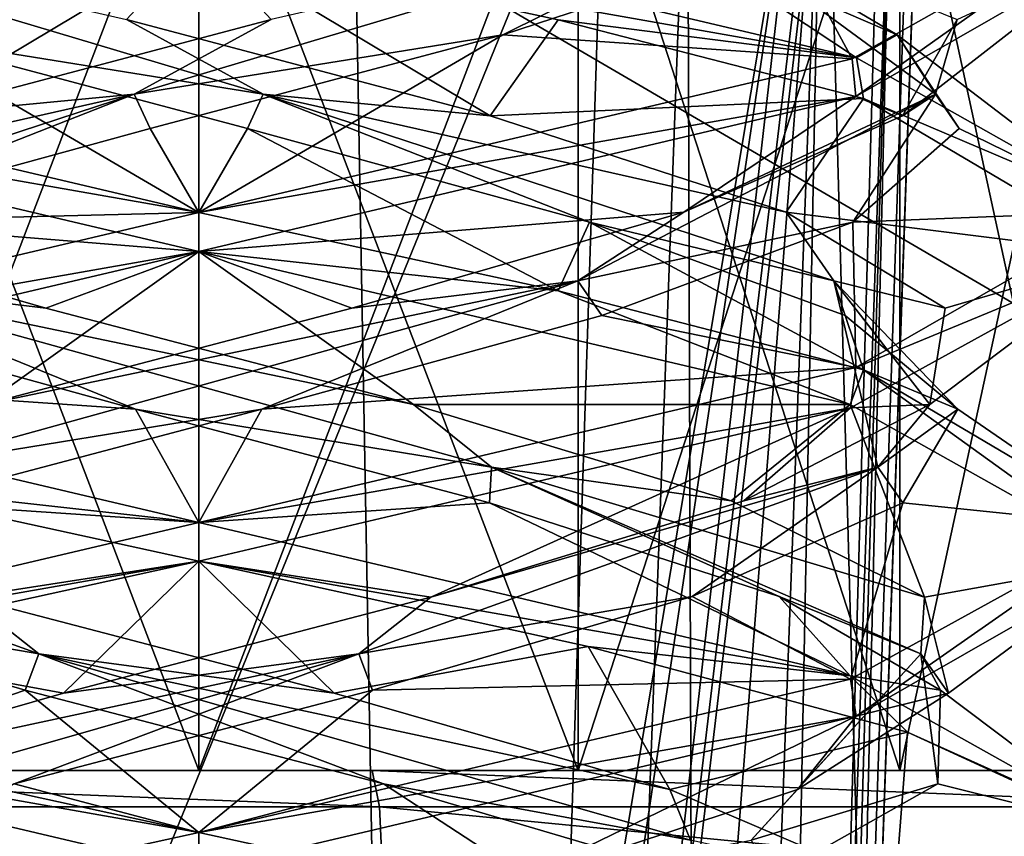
# Model space of a CAD drawing. Header units: millimetres. Extents: x -18.9 to 18.9, y -8.8 to 39.
# Tile 323 of 331: x 9.7 to 11.3, y 32.5 to 33.8. Entities that reach past the tile are written whole.
import ezdxf

# ---------------------------------------------------------------- set-up
doc = ezdxf.new("R2010")
doc.units = ezdxf.units.MM
doc.header["$LTSCALE"] = 65.185185
for name, color, linetype in [('1', 7, 'CONTINUOUS'), ('10', 7, 'CONTINUOUS'), ('13', 7, 'CONTINUOUS'), ('14', 7, 'CONTINUOUS'), ('177', 7, 'CONTINUOUS'), ('178', 7, 'CONTINUOUS'), ('1853', 7, 'CONTINUOUS'), ('1919', 7, 'CONTINUOUS'), ('1920', 7, 'CONTINUOUS'), ('1921', 7, 'CONTINUOUS'), ('1922', 7, 'CONTINUOUS'), ('1923', 7, 'CONTINUOUS'), ('1924', 7, 'CONTINUOUS'), ('1925', 7, 'CONTINUOUS'), ('1926', 7, 'CONTINUOUS'), ('1927', 7, 'CONTINUOUS'), ('1928', 7, 'CONTINUOUS'), ('1929', 7, 'CONTINUOUS'), ('193', 7, 'CONTINUOUS'), ('1930', 7, 'CONTINUOUS'), ('2008', 7, 'CONTINUOUS'), ('27', 7, 'CONTINUOUS'), ('303', 7, 'CONTINUOUS'), ('308', 7, 'CONTINUOUS')]:
    doc.layers.add(name, color=color, linetype=linetype)

msp = doc.modelspace()

# ---------------------------------------------------------------- linework, layer by layer
at = {"layer": '1', "color": 7, "linetype": 'Continuous'}
for points in [[(9.4587, 32.6, 14.6046), (12.5649, 32.6, 12.0368), (9.4799, 34.4, 14.5908), (9.4587, 32.6, 14.6046)], [(9.4799, 34.4, 14.5908), (12.5649, 32.6, 12.0368), (13.0534, 34.4, 11.5051), (9.4799, 34.4, 14.5908)]]:
    msp.add_3dface(points, dxfattribs=at)
at = {"layer": '10', "color": 7, "linetype": 'Continuous'}
for points in [[(12.5649, 32.6, 12.0368), (9.4587, 32.6, 14.6046), (7.3086, 32.6, 12.6686), (12.5649, 32.6, 12.0368)], [(12.5649, 32.6, 12.0368), (7.3086, 32.6, 12.6686), (8.8272, 32.6, 9.4876), (12.5649, 32.6, 12.0368)], [(10.2382, 32.6, 5.7212), (11.5901, 32.6, 6.268), (8.7969, 32.6, 5.9744), (10.2382, 32.6, 5.7212)], [(8.7969, 32.6, 5.9744), (11.5901, 32.6, 6.268), (9.9586, 32.6, 6.7562), (8.7969, 32.6, 5.9744)], [(8.7969, 32.6, 5.9744), (9.9586, 32.6, 6.7562), (9.3463, 32.6, 6.8782), (8.7969, 32.6, 5.9744)], [(9.3463, 32.6, 9.8343), (12.5649, 32.6, 12.0368), (8.8272, 32.6, 9.4876), (9.3463, 32.6, 9.8343)], [(9.9586, 32.6, 9.9562), (12.5649, 32.6, 12.0368), (9.3463, 32.6, 9.8343), (9.9586, 32.6, 9.9562)], [(10.5708, 32.6, 9.8343), (12.5649, 32.6, 12.0368), (9.9586, 32.6, 9.9562), (10.5708, 32.6, 9.8343)], [(9.9586, 32.6, 6.7562), (11.5901, 32.6, 6.268), (10.5708, 32.6, 6.8782), (9.9586, 32.6, 6.7562)], [(11.09, 32.6, 9.4876), (12.5649, 32.6, 12.0368), (10.5708, 32.6, 9.8343), (11.09, 32.6, 9.4876)], [(11.5901, 32.6, 6.268), (14.7507, 32.6, 8.7373), (10.5708, 32.6, 6.8782), (11.5901, 32.6, 6.268)], [(10.5708, 32.6, 6.8782), (14.7507, 32.6, 8.7373), (11.09, 32.6, 7.2249), (10.5708, 32.6, 6.8782)], [(11.4366, 32.6, 8.9685), (12.5649, 32.6, 12.0368), (11.09, 32.6, 9.4876), (11.4366, 32.6, 8.9685)], [(11.09, 32.6, 7.2249), (14.7507, 32.6, 8.7373), (11.4366, 32.6, 7.744), (11.09, 32.6, 7.2249)]]:
    msp.add_3dface(points, dxfattribs=at)
at = {"layer": '13', "color": 7, "linetype": 'Continuous'}
for points in [[(9.9586, 32.6, 6.7562), (10.5708, 32.6, 6.8782), (9.9586, 34.2, 6.7562), (9.9586, 32.6, 6.7562)], [(9.9586, 34.2, 6.7562), (10.5708, 32.6, 6.8782), (10.5709, 34.2, 6.878), (9.9586, 34.2, 6.7562)], [(10.5708, 32.6, 9.8343), (9.9586, 32.6, 9.9562), (10.5709, 34.2, 9.8344), (10.5708, 32.6, 9.8343)], [(10.5709, 34.2, 9.8344), (9.9586, 32.6, 9.9562), (9.9586, 34.2, 9.9562), (10.5709, 34.2, 9.8344)], [(10.5708, 32.6, 6.8782), (11.09, 32.6, 7.2249), (10.5709, 34.2, 6.878), (10.5708, 32.6, 6.8782)], [(11.09, 32.6, 9.4876), (10.5708, 32.6, 9.8343), (11.0899, 34.2, 9.4876), (11.09, 32.6, 9.4876)], [(11.0899, 34.2, 9.4876), (10.5708, 32.6, 9.8343), (10.5709, 34.2, 9.8344), (11.0899, 34.2, 9.4876)], [(10.5709, 34.2, 6.878), (11.09, 32.6, 7.2249), (11.0899, 34.2, 7.2249), (10.5709, 34.2, 6.878)], [(11.09, 32.6, 7.2249), (11.4366, 32.6, 7.744), (11.0899, 34.2, 7.2249), (11.09, 32.6, 7.2249)], [(11.0899, 34.2, 7.2249), (11.4366, 32.6, 7.744), (11.4368, 34.2, 7.7439), (11.0899, 34.2, 7.2249)], [(11.4368, 34.2, 8.9685), (11.09, 32.6, 9.4876), (11.0899, 34.2, 9.4876), (11.4368, 34.2, 8.9685)], [(11.4366, 32.6, 8.9685), (11.09, 32.6, 9.4876), (11.4368, 34.2, 8.9685), (11.4366, 32.6, 8.9685)]]:
    msp.add_3dface(points, dxfattribs=at)
at = {"layer": '14', "color": 7, "linetype": 'Continuous'}
for points in [[(9.3463, 32.6, 6.8782), (9.9586, 32.6, 6.7562), (9.3463, 34.2, 6.878), (9.3463, 32.6, 6.8782)], [(9.9586, 32.6, 6.7562), (9.9586, 34.2, 6.7562), (9.3463, 34.2, 6.878), (9.9586, 32.6, 6.7562)], [(9.9586, 32.6, 9.9562), (9.3463, 32.6, 9.8343), (9.9586, 34.2, 9.9562), (9.9586, 32.6, 9.9562)], [(9.9586, 34.2, 9.9562), (9.3463, 32.6, 9.8343), (9.3463, 34.2, 9.8344), (9.9586, 34.2, 9.9562)]]:
    msp.add_3dface(points, dxfattribs=at)
at = {"layer": '177', "color": 7, "linetype": 'Continuous'}
for points in [[(11.1255, 34.2886, -5.425), (11.1093, 34.229, -5.6856), (10.7802, 24.4, -5.425), (11.1255, 34.2886, -5.425)], [(11.1093, 34.229, -5.6856), (11.0598, 34.207, -5.9733), (10.7802, 24.4, -5.425), (11.1093, 34.229, -5.6856)], [(10.3829, 24.4, -6.6473), (9.4979, 34.207, -7.7125), (9.3422, 24.4, -7.4034), (10.3829, 24.4, -6.6473)], [(10.2068, 34.207, -7.322), (9.4979, 34.207, -7.7125), (10.3829, 24.4, -6.6473), (10.2068, 34.207, -7.322)], [(10.7475, 34.207, -6.7199), (10.2068, 34.207, -7.322), (10.3829, 24.4, -6.6473), (10.7475, 34.207, -6.7199)], [(10.7802, 24.4, -5.425), (10.7475, 34.207, -6.7199), (10.3829, 24.4, -6.6473), (10.7802, 24.4, -5.425)], [(11.0598, 34.207, -5.9733), (10.7475, 34.207, -6.7199), (10.7802, 24.4, -5.425), (11.0598, 34.207, -5.9733)]]:
    msp.add_3dface(points, dxfattribs=at)
at = {"layer": '178', "color": 7, "linetype": 'Continuous'}
for points in [[(11.1255, 34.2886, -5.425), (10.7802, 24.4, -5.425), (11.1241, 34.2486, -0.7572), (11.1255, 34.2886, -5.425)], [(11.1241, 34.2486, -0.7572), (10.7802, 24.4, -5.425), (11.1226, 34.207, -0.3315), (11.1241, 34.2486, -0.7572)], [(11.1226, 34.207, -0.3315), (10.7802, 24.4, -5.425), (11.1226, 34.207, 2.7187), (11.1226, 34.207, -0.3315)], [(11.1226, 34.207, 2.7187), (10.7802, 24.4, -5.425), (10.9836, 30.2258, 2.6485), (11.1226, 34.207, 2.7187)]]:
    msp.add_3dface(points, dxfattribs=at)
at = {"layer": '1853', "color": 7, "linetype": 'Continuous'}
for points in [[(9.9586, 33.9375, 9.8562), (9.9586, 34, 9.8562), (8.9032, 33.7516, 9.4221), (9.9586, 33.9375, 9.8562)], [(8.9041, 33.6894, 9.4231), (9.9586, 33.9375, 9.8562), (8.9032, 33.7516, 9.4221), (8.9041, 33.6894, 9.4231)], [(9.9586, 33.5, 6.8562), (8.905, 33.6854, 7.2886), (8.9045, 33.748, 7.289), (9.9586, 33.5, 6.8562)], [(9.9586, 33.4375, 6.8562), (8.905, 33.6854, 7.2886), (9.9586, 33.5, 6.8562), (9.9586, 33.4375, 6.8562)], [(9.9586, 33.4375, 9.8562), (9.9586, 33.5, 9.8562), (8.9041, 33.2519, 9.4231), (9.9586, 33.4375, 9.8562)], [(8.9002, 33.1882, 9.4192), (9.9586, 33.4375, 9.8562), (8.9041, 33.2519, 9.4231), (8.9002, 33.1882, 9.4192)], [(9.9586, 33, 6.8562), (9.3769, 33.0643, 6.9736), (8.905, 33.2479, 7.2886), (9.9586, 33, 6.8562)], [(9.9586, 32.9375, 6.8562), (9.3769, 33.0643, 6.9736), (9.9586, 33, 6.8562), (9.9586, 32.9375, 6.8562)], [(9.9586, 32.9375, 9.8562), (9.9586, 33, 9.8562), (8.9002, 32.7507, 9.4192), (9.9586, 32.9375, 9.8562)], [(9.3312, 32.8001, 9.7187), (9.9586, 32.9375, 9.8562), (8.9002, 32.7507, 9.4192), (9.3312, 32.8001, 9.7187)], [(9.9586, 32.4375, 6.8562), (8.8991, 32.6872, 7.2944), (9.9586, 32.5, 6.8562), (9.9586, 32.4375, 6.8562)], [(9.9586, 32.5, 6.8562), (8.8991, 32.6872, 7.2944), (9.3769, 32.6268, 6.9736), (9.9586, 32.5, 6.8562)], [(9.9586, 32.4375, 9.8562), (9.9586, 32.5, 9.8562), (9.3312, 32.3626, 9.7187), (9.9586, 32.4375, 9.8562)]]:
    msp.add_3dface(points, dxfattribs=at)
at = {"layer": '1919', "color": 7, "linetype": 'Continuous'}
for points in [[(11.0202, 33.7497, 7.2965), (9.9586, 34, 6.8562), (10.7367, 33.9381, 7.4045), (11.0202, 33.7497, 7.2965)], [(11.0857, 33.787, 7.8653), (11.0202, 33.7497, 7.2965), (10.7367, 33.9381, 7.4045), (11.0857, 33.787, 7.8653)], [(11.4585, 33.5021, 8.3463), (11.0202, 33.7497, 7.2965), (11.0857, 33.787, 7.8653), (11.4585, 33.5021, 8.3463)], [(11.1854, 33.6359, 8.4347), (11.4585, 33.5021, 8.3463), (11.0857, 33.787, 7.8653), (11.1854, 33.6359, 8.4347)], [(11.014, 33.4848, 8.9867), (11.4585, 33.5021, 8.3463), (11.1854, 33.6359, 8.4347), (11.014, 33.4848, 8.9867)], [(11.0191, 33.25, 9.4171), (11.4585, 33.5021, 8.3463), (11.014, 33.4848, 8.9867), (11.0191, 33.25, 9.4171)], [(10.6092, 33.3338, 9.3993), (11.0191, 33.25, 9.4171), (11.014, 33.4848, 8.9867), (10.6092, 33.3338, 9.3993)], [(10.0605, 33.1827, 9.5814), (11.0191, 33.25, 9.4171), (10.6092, 33.3338, 9.3993), (10.0605, 33.1827, 9.5814)], [(9.9586, 33, 9.8562), (11.0191, 33.25, 9.4171), (10.0605, 33.1827, 9.5814), (9.9586, 33, 9.8562)], [(9.4893, 33.0316, 9.4925), (9.9586, 33, 9.8562), (10.0605, 33.1827, 9.5814), (9.4893, 33.0316, 9.4925)], [(8.9002, 32.7507, 9.4192), (9.9586, 33, 9.8562), (9.4893, 33.0316, 9.4925), (8.9002, 32.7507, 9.4192)]]:
    msp.add_3dface(points, dxfattribs=at)
at = {"layer": '1920', "color": 7, "linetype": 'Continuous'}
for points in [[(11.0857, 33.787, 7.8653), (10.7367, 33.9381, 7.4045), (10.7388, 33.9919, 7.4534), (11.0857, 33.787, 7.8653)], [(11.0857, 33.787, 7.8653), (10.7388, 33.9919, 7.4534), (11.1473, 33.691, 8.4602), (11.0857, 33.787, 7.8653)], [(11.1473, 33.691, 8.4602), (10.7388, 33.9919, 7.4534), (11.1824, 33.8115, 8.2394), (11.1473, 33.691, 8.4602)], [(11.0944, 33.6562, 8.8267), (11.1473, 33.691, 8.4602), (11.1824, 33.8115, 8.2394), (11.0944, 33.6562, 8.8267)], [(11.1854, 33.6359, 8.4347), (11.0857, 33.787, 7.8653), (11.1473, 33.691, 8.4602), (11.1854, 33.6359, 8.4347)], [(11.014, 33.4848, 8.9867), (11.1473, 33.691, 8.4602), (10.5702, 33.39, 9.3809), (11.014, 33.4848, 8.9867)], [(10.5702, 33.39, 9.3809), (11.1473, 33.691, 8.4602), (10.7413, 33.5009, 9.3042), (10.5702, 33.39, 9.3809)], [(10.7413, 33.5009, 9.3042), (11.1473, 33.691, 8.4602), (11.0944, 33.6562, 8.8267), (10.7413, 33.5009, 9.3042)], [(11.014, 33.4848, 8.9867), (11.1854, 33.6359, 8.4347), (11.1473, 33.691, 8.4602), (11.014, 33.4848, 8.9867)], [(10.2056, 33.3456, 9.5605), (10.5702, 33.39, 9.3809), (10.7413, 33.5009, 9.3042), (10.2056, 33.3456, 9.5605)], [(10.6092, 33.3338, 9.3993), (11.014, 33.4848, 8.9867), (10.5702, 33.39, 9.3809), (10.6092, 33.3338, 9.3993)], [(10.0605, 33.1827, 9.5814), (10.5702, 33.39, 9.3809), (9.4859, 33.0891, 9.4519), (10.0605, 33.1827, 9.5814)], [(9.4859, 33.0891, 9.4519), (10.5702, 33.39, 9.3809), (9.6122, 33.1903, 9.5358), (9.4859, 33.0891, 9.4519)], [(9.6122, 33.1903, 9.5358), (10.5702, 33.39, 9.3809), (10.2056, 33.3456, 9.5605), (9.6122, 33.1903, 9.5358)], [(10.0605, 33.1827, 9.5814), (10.6092, 33.3338, 9.3993), (10.5702, 33.39, 9.3809), (10.0605, 33.1827, 9.5814)], [(9.4893, 33.0316, 9.4925), (10.0605, 33.1827, 9.5814), (9.4859, 33.0891, 9.4519), (9.4893, 33.0316, 9.4925)]]:
    msp.add_3dface(points, dxfattribs=at)
at = {"layer": '1921', "color": 7, "linetype": 'Continuous'}
for points in [[(11.0191, 33.6875, 9.4171), (11.0944, 33.6562, 8.8267), (11.4585, 33.9396, 8.3463), (11.0191, 33.6875, 9.4171)], [(11.0944, 33.6562, 8.8267), (11.1824, 33.8115, 8.2394), (11.4585, 33.9396, 8.3463), (11.0944, 33.6562, 8.8267)], [(9.9586, 33.4375, 9.8562), (10.7413, 33.5009, 9.3042), (11.0191, 33.6875, 9.4171), (9.9586, 33.4375, 9.8562)], [(10.7413, 33.5009, 9.3042), (11.0944, 33.6562, 8.8267), (11.0191, 33.6875, 9.4171), (10.7413, 33.5009, 9.3042)], [(9.9586, 33.4375, 9.8562), (10.2056, 33.3456, 9.5605), (10.7413, 33.5009, 9.3042), (9.9586, 33.4375, 9.8562)], [(9.9586, 33.4375, 9.8562), (8.9002, 33.1882, 9.4192), (9.6122, 33.1903, 9.5358), (9.9586, 33.4375, 9.8562)], [(9.9586, 33.4375, 9.8562), (9.6122, 33.1903, 9.5358), (10.2056, 33.3456, 9.5605), (9.9586, 33.4375, 9.8562)], [(8.8991, 32.6872, 7.2944), (9.9586, 32.4375, 6.8562), (9.4612, 32.4138, 7.232), (8.8991, 32.6872, 7.2944)]]:
    msp.add_3dface(points, dxfattribs=at)
at = {"layer": '1922', "color": 7, "linetype": 'Continuous'}
for points in [[(11.4586, 33.9994, 8.3589), (10.9104, 33.9381, 9.1344), (11.0129, 33.7481, 9.4232), (11.4586, 33.9994, 8.3589)], [(10.9104, 33.9381, 9.1344), (10.4495, 33.787, 9.4833), (11.0129, 33.7481, 9.4232), (10.9104, 33.9381, 9.1344)], [(9.8802, 33.6359, 9.5831), (9.9586, 33.5, 9.8562), (10.4495, 33.787, 9.4833), (9.8802, 33.6359, 9.5831)], [(10.4495, 33.787, 9.4833), (9.9586, 33.5, 9.8562), (11.0129, 33.7481, 9.4232), (10.4495, 33.787, 9.4833)], [(9.3281, 33.4848, 9.4116), (9.9586, 33.5, 9.8562), (9.8802, 33.6359, 9.5831), (9.3281, 33.4848, 9.4116)], [(8.9041, 33.2519, 9.4231), (9.9586, 33.5, 9.8562), (9.3281, 33.4848, 9.4116), (8.9041, 33.2519, 9.4231)], [(9.6785, 32.7294, 7.1592), (9.3769, 32.6268, 6.9736), (9.1623, 32.8805, 7.4196), (9.6785, 32.7294, 7.1592)], [(9.9586, 32.5, 6.8562), (9.3769, 32.6268, 6.9736), (9.6785, 32.7294, 7.1592), (9.9586, 32.5, 6.8562)], [(10.2565, 32.5783, 7.1635), (9.9586, 32.5, 6.8562), (9.6785, 32.7294, 7.1592), (10.2565, 32.5783, 7.1635)], [(10.587, 32.3624, 6.9942), (9.9586, 32.5, 6.8562), (10.2565, 32.5783, 7.1635), (10.587, 32.3624, 6.9942)], [(10.7687, 32.4273, 7.4315), (10.587, 32.3624, 6.9942), (10.2565, 32.5783, 7.1635), (10.7687, 32.4273, 7.4315)]]:
    msp.add_3dface(points, dxfattribs=at)
at = {"layer": '1923', "color": 7, "linetype": 'Continuous'}
for points in [[(10.4495, 33.787, 9.4833), (10.8614, 33.9919, 9.1366), (9.8545, 33.6909, 9.545), (10.4495, 33.787, 9.4833)], [(9.8545, 33.6909, 9.545), (10.8614, 33.9919, 9.1366), (10.0754, 33.8115, 9.58), (9.8545, 33.6909, 9.545)], [(10.4495, 33.787, 9.4833), (10.9104, 33.9381, 9.1344), (10.8614, 33.9919, 9.1366), (10.4495, 33.787, 9.4833)], [(9.4881, 33.6562, 9.492), (9.8545, 33.6909, 9.545), (10.0754, 33.8115, 9.58), (9.4881, 33.6562, 9.492)], [(9.8802, 33.6359, 9.5831), (10.4495, 33.787, 9.4833), (9.8545, 33.6909, 9.545), (9.8802, 33.6359, 9.5831)], [(9.3281, 33.4848, 9.4116), (9.8545, 33.6909, 9.545), (8.9339, 33.39, 8.9678), (9.3281, 33.4848, 9.4116)], [(8.9339, 33.39, 8.9678), (9.8545, 33.6909, 9.545), (9.0106, 33.5009, 9.139), (8.9339, 33.39, 8.9678)], [(9.0106, 33.5009, 9.139), (9.8545, 33.6909, 9.545), (9.4881, 33.6562, 9.492), (9.0106, 33.5009, 9.139)], [(9.3281, 33.4848, 9.4116), (9.8802, 33.6359, 9.5831), (9.8545, 33.6909, 9.545), (9.3281, 33.4848, 9.4116)], [(9.1623, 32.8805, 7.4196), (8.8629, 33.0891, 7.8835), (9.7004, 32.7882, 7.1912), (9.1623, 32.8805, 7.4196)], [(9.7004, 32.7882, 7.1912), (8.8629, 33.0891, 7.8835), (9.5843, 32.8797, 7.1852), (9.7004, 32.7882, 7.1912)], [(9.6785, 32.7294, 7.1592), (9.1623, 32.8805, 7.4196), (9.7004, 32.7882, 7.1912), (9.6785, 32.7294, 7.1592)], [(10.1769, 32.7244, 7.1464), (9.7004, 32.7882, 7.1912), (9.5843, 32.8797, 7.1852), (10.1769, 32.7244, 7.1464)], [(10.2565, 32.5783, 7.1635), (9.6785, 32.7294, 7.1592), (9.7004, 32.7882, 7.1912), (10.2565, 32.5783, 7.1635)], [(10.2565, 32.5783, 7.1635), (9.7004, 32.7882, 7.1912), (10.7519, 32.4873, 7.4648), (10.2565, 32.5783, 7.1635)], [(10.7519, 32.4873, 7.4648), (9.7004, 32.7882, 7.1912), (10.7185, 32.5691, 7.3899), (10.7519, 32.4873, 7.4648)], [(10.7185, 32.5691, 7.3899), (9.7004, 32.7882, 7.1912), (10.1769, 32.7244, 7.1464), (10.7185, 32.5691, 7.3899)], [(10.7687, 32.4273, 7.4315), (10.2565, 32.5783, 7.1635), (10.7519, 32.4873, 7.4648), (10.7687, 32.4273, 7.4315)], [(11.0828, 32.4138, 7.8589), (10.7519, 32.4873, 7.4648), (10.7185, 32.5691, 7.3899), (11.0828, 32.4138, 7.8589)]]:
    msp.add_3dface(points, dxfattribs=at)
at = {"layer": '1924', "color": 7, "linetype": 'Continuous'}
for points in [[(9.9586, 33.9375, 9.8562), (8.9041, 33.6894, 9.4231), (9.4881, 33.6562, 9.492), (9.9586, 33.9375, 9.8562)], [(9.9586, 33.9375, 9.8562), (9.4881, 33.6562, 9.492), (10.0754, 33.8115, 9.58), (9.9586, 33.9375, 9.8562)], [(9.3769, 33.0643, 6.9736), (9.9586, 32.9375, 6.8562), (9.5843, 32.8797, 7.1852), (9.3769, 33.0643, 6.9736)], [(9.9586, 32.9375, 6.8562), (10.1769, 32.7244, 7.1464), (9.5843, 32.8797, 7.1852), (9.9586, 32.9375, 6.8562)], [(10.1769, 32.7244, 7.1464), (9.9586, 32.9375, 6.8562), (10.587, 32.7999, 6.9942), (10.1769, 32.7244, 7.1464)], [(10.7185, 32.5691, 7.3899), (10.1769, 32.7244, 7.1464), (10.587, 32.7999, 6.9942), (10.7185, 32.5691, 7.3899)], [(11.1021, 32.6616, 7.3854), (10.7185, 32.5691, 7.3899), (10.587, 32.7999, 6.9942), (11.1021, 32.6616, 7.3854)], [(11.0828, 32.4138, 7.8589), (10.7185, 32.5691, 7.3899), (11.1021, 32.6616, 7.3854), (11.0828, 32.4138, 7.8589)], [(11.4063, 32.5218, 7.9637), (11.0828, 32.4138, 7.8589), (11.1021, 32.6616, 7.3854), (11.4063, 32.5218, 7.9637)], [(11.1848, 32.2585, 8.4439), (11.0828, 32.4138, 7.8589), (11.4063, 32.5218, 7.9637), (11.1848, 32.2585, 8.4439)], [(11.4372, 32.3837, 8.6086), (11.1848, 32.2585, 8.4439), (11.4063, 32.5218, 7.9637), (11.4372, 32.3837, 8.6086)]]:
    msp.add_3dface(points, dxfattribs=at)
at = {"layer": '1925', "color": 7, "linetype": 'Continuous'}
for points in [[(8.9032, 33.7516, 9.4221), (9.9586, 34, 9.8562), (9.1805, 33.9381, 9.308), (8.9032, 33.7516, 9.4221)], [(9.8566, 33.1827, 7.1311), (8.905, 33.2479, 7.2886), (9.308, 33.3338, 7.3131), (9.8566, 33.1827, 7.1311)], [(9.9586, 33, 6.8562), (8.905, 33.2479, 7.2886), (9.8566, 33.1827, 7.1311), (9.9586, 33, 6.8562)], [(10.4278, 33.0316, 7.2199), (9.9586, 33, 6.8562), (9.8566, 33.1827, 7.1311), (10.4278, 33.0316, 7.2199)], [(11.0098, 32.7528, 7.2863), (9.9586, 33, 6.8562), (10.4278, 33.0316, 7.2199), (11.0098, 32.7528, 7.2863)], [(10.8953, 32.8805, 7.56), (11.0098, 32.7528, 7.2863), (10.4278, 33.0316, 7.2199), (10.8953, 32.8805, 7.56)], [(11.1556, 32.7294, 8.0761), (11.0098, 32.7528, 7.2863), (10.8953, 32.8805, 7.56), (11.1556, 32.7294, 8.0761)], [(11.4586, 32.5014, 8.3497), (11.0098, 32.7528, 7.2863), (11.1556, 32.7294, 8.0761), (11.4586, 32.5014, 8.3497)], [(11.1513, 32.5783, 8.6541), (11.4586, 32.5014, 8.3497), (11.1556, 32.7294, 8.0761), (11.1513, 32.5783, 8.6541)], [(10.8833, 32.4273, 9.1663), (11.4586, 32.5014, 8.3497), (11.1513, 32.5783, 8.6541), (10.8833, 32.4273, 9.1663)], [(11.0197, 32.2501, 9.4164), (11.4586, 32.5014, 8.3497), (10.8833, 32.4273, 9.1663), (11.0197, 32.2501, 9.4164)]]:
    msp.add_3dface(points, dxfattribs=at)
at = {"layer": '1926', "color": 7, "linetype": 'Continuous'}
for points in [[(9.7116, 33.3456, 7.1519), (9.347, 33.39, 7.3316), (9.1759, 33.5009, 7.4082), (9.7116, 33.3456, 7.1519)], [(9.8566, 33.1827, 7.1311), (9.308, 33.3338, 7.3131), (9.347, 33.39, 7.3316), (9.8566, 33.1827, 7.1311)], [(9.8566, 33.1827, 7.1311), (9.347, 33.39, 7.3316), (10.4312, 33.0891, 7.2605), (9.8566, 33.1827, 7.1311)], [(10.4312, 33.0891, 7.2605), (9.347, 33.39, 7.3316), (10.3049, 33.1903, 7.1767), (10.4312, 33.0891, 7.2605)], [(10.3049, 33.1903, 7.1767), (9.347, 33.39, 7.3316), (9.7116, 33.3456, 7.1519), (10.3049, 33.1903, 7.1767)], [(10.4278, 33.0316, 7.2199), (9.8566, 33.1827, 7.1311), (10.4312, 33.0891, 7.2605), (10.4278, 33.0316, 7.2199)], [(10.8175, 33.035, 7.4767), (10.4312, 33.0891, 7.2605), (10.3049, 33.1903, 7.1767), (10.8175, 33.035, 7.4767)], [(10.8953, 32.8805, 7.56), (10.4278, 33.0316, 7.2199), (10.4312, 33.0891, 7.2605), (10.8953, 32.8805, 7.56)], [(10.8953, 32.8805, 7.56), (10.4312, 33.0891, 7.2605), (11.1236, 32.7882, 8.098), (10.8953, 32.8805, 7.56)], [(11.1236, 32.7882, 8.098), (10.4312, 33.0891, 7.2605), (11.1296, 32.8797, 7.9819), (11.1236, 32.7882, 8.098)], [(11.1296, 32.8797, 7.9819), (10.4312, 33.0891, 7.2605), (10.8175, 33.035, 7.4767), (11.1296, 32.8797, 7.9819)], [(11.1556, 32.7294, 8.0761), (10.8953, 32.8805, 7.56), (11.1236, 32.7882, 8.098), (11.1556, 32.7294, 8.0761)], [(11.1684, 32.7244, 8.5745), (11.1236, 32.7882, 8.098), (11.1296, 32.8797, 7.9819), (11.1684, 32.7244, 8.5745)], [(11.1513, 32.5783, 8.6541), (11.1236, 32.7882, 8.098), (10.85, 32.4873, 9.1495), (11.1513, 32.5783, 8.6541)], [(10.85, 32.4873, 9.1495), (11.1236, 32.7882, 8.098), (10.9249, 32.5691, 9.1162), (10.85, 32.4873, 9.1495)], [(10.9249, 32.5691, 9.1162), (11.1236, 32.7882, 8.098), (11.1684, 32.7244, 8.5745), (10.9249, 32.5691, 9.1162)], [(11.1513, 32.5783, 8.6541), (11.1556, 32.7294, 8.0761), (11.1236, 32.7882, 8.098), (11.1513, 32.5783, 8.6541)], [(10.8833, 32.4273, 9.1663), (11.1513, 32.5783, 8.6541), (10.85, 32.4873, 9.1495), (10.8833, 32.4273, 9.1663)], [(10.4559, 32.4138, 9.4805), (10.85, 32.4873, 9.1495), (10.9249, 32.5691, 9.1162), (10.4559, 32.4138, 9.4805)]]:
    msp.add_3dface(points, dxfattribs=at)
at = {"layer": '1927', "color": 7, "linetype": 'Continuous'}
for points in [[(8.905, 33.6854, 7.2886), (9.9586, 33.4375, 6.8562), (9.1759, 33.5009, 7.4082), (8.905, 33.6854, 7.2886)], [(9.9586, 33.4375, 6.8562), (9.7116, 33.3456, 7.1519), (9.1759, 33.5009, 7.4082), (9.9586, 33.4375, 6.8562)], [(9.9586, 33.4375, 6.8562), (10.3049, 33.1903, 7.1767), (9.7116, 33.3456, 7.1519), (9.9586, 33.4375, 6.8562)], [(10.3049, 33.1903, 7.1767), (9.9586, 33.4375, 6.8562), (11.0098, 33.1903, 7.2863), (10.3049, 33.1903, 7.1767)], [(10.8175, 33.035, 7.4767), (10.3049, 33.1903, 7.1767), (11.0098, 33.1903, 7.2863), (10.8175, 33.035, 7.4767)], [(11.1296, 32.8797, 7.9819), (10.8175, 33.035, 7.4767), (11.0098, 33.1903, 7.2863), (11.1296, 32.8797, 7.9819)], [(11.4586, 32.9389, 8.3497), (11.1296, 32.8797, 7.9819), (11.0098, 33.1903, 7.2863), (11.4586, 32.9389, 8.3497)], [(11.0197, 32.6876, 9.4164), (11.1684, 32.7244, 8.5745), (11.4586, 32.9389, 8.3497), (11.0197, 32.6876, 9.4164)], [(11.1684, 32.7244, 8.5745), (11.1296, 32.8797, 7.9819), (11.4586, 32.9389, 8.3497), (11.1684, 32.7244, 8.5745)], [(10.9249, 32.5691, 9.1162), (11.1684, 32.7244, 8.5745), (11.0197, 32.6876, 9.4164), (10.9249, 32.5691, 9.1162)], [(9.9586, 32.4375, 9.8562), (10.4559, 32.4138, 9.4805), (11.0197, 32.6876, 9.4164), (9.9586, 32.4375, 9.8562)], [(10.4559, 32.4138, 9.4805), (10.9249, 32.5691, 9.1162), (11.0197, 32.6876, 9.4164), (10.4559, 32.4138, 9.4805)]]:
    msp.add_3dface(points, dxfattribs=at)
at = {"layer": '1928', "color": 7, "linetype": 'Continuous'}
for points in [[(9.9586, 33.5, 6.8562), (8.9045, 33.748, 7.289), (9.4676, 33.787, 7.2292), (9.9586, 33.5, 6.8562)], [(10.037, 33.6359, 7.1294), (9.9586, 33.5, 6.8562), (9.4676, 33.787, 7.2292), (10.037, 33.6359, 7.1294)], [(10.5387, 33.3736, 6.973), (9.9586, 33.5, 6.8562), (10.037, 33.6359, 7.1294), (10.5387, 33.3736, 6.973)], [(10.589, 33.4848, 7.3008), (10.5387, 33.3736, 6.973), (10.037, 33.6359, 7.1294), (10.589, 33.4848, 7.3008)], [(11.0311, 33.2464, 7.3076), (10.5387, 33.3736, 6.973), (10.589, 33.4848, 7.3008), (11.0311, 33.2464, 7.3076)], [(11.0017, 33.3338, 7.7056), (11.0311, 33.2464, 7.3076), (10.589, 33.4848, 7.3008), (11.0017, 33.3338, 7.7056)], [(11.1837, 33.1827, 8.2543), (11.0311, 33.2464, 7.3076), (11.0017, 33.3338, 7.7056), (11.1837, 33.1827, 8.2543)], [(11.4583, 32.9943, 8.3829), (11.0311, 33.2464, 7.3076), (11.1837, 33.1827, 8.2543), (11.4583, 32.9943, 8.3829)], [(11.0949, 33.0316, 8.8255), (11.4583, 32.9943, 8.3829), (11.1837, 33.1827, 8.2543), (11.0949, 33.0316, 8.8255)], [(10.7548, 32.8805, 9.2929), (11.0105, 32.7474, 9.4255), (11.0949, 33.0316, 8.8255), (10.7548, 32.8805, 9.2929)], [(11.0105, 32.7474, 9.4255), (11.4583, 32.9943, 8.3829), (11.0949, 33.0316, 8.8255), (11.0105, 32.7474, 9.4255)], [(10.2387, 32.7294, 9.5533), (11.0105, 32.7474, 9.4255), (10.7548, 32.8805, 9.2929), (10.2387, 32.7294, 9.5533)], [(9.9586, 32.5, 9.8562), (11.0105, 32.7474, 9.4255), (10.2387, 32.7294, 9.5533), (9.9586, 32.5, 9.8562)], [(9.6607, 32.5783, 9.549), (9.9586, 32.5, 9.8562), (10.2387, 32.7294, 9.5533), (9.6607, 32.5783, 9.549)], [(9.3312, 32.3626, 9.7187), (9.9586, 32.5, 9.8562), (9.6607, 32.5783, 9.549), (9.3312, 32.3626, 9.7187)]]:
    msp.add_3dface(points, dxfattribs=at)
at = {"layer": '1929', "color": 7, "linetype": 'Continuous'}
for points in [[(9.4676, 33.787, 7.2292), (9.0558, 33.9919, 7.5759), (10.0627, 33.6909, 7.1675), (9.4676, 33.787, 7.2292)], [(10.0627, 33.6909, 7.1675), (9.0558, 33.9919, 7.5759), (9.8417, 33.8115, 7.1324), (10.0627, 33.6909, 7.1675)], [(10.429, 33.6562, 7.2205), (10.0627, 33.6909, 7.1675), (9.8417, 33.8115, 7.1324), (10.429, 33.6562, 7.2205)], [(10.037, 33.6359, 7.1294), (9.4676, 33.787, 7.2292), (10.0627, 33.6909, 7.1675), (10.037, 33.6359, 7.1294)], [(10.589, 33.4848, 7.3008), (10.037, 33.6359, 7.1294), (10.0627, 33.6909, 7.1675), (10.589, 33.4848, 7.3008)], [(10.589, 33.4848, 7.3008), (10.0627, 33.6909, 7.1675), (10.9832, 33.39, 7.7447), (10.589, 33.4848, 7.3008)], [(10.9832, 33.39, 7.7447), (10.0627, 33.6909, 7.1675), (10.9066, 33.5009, 7.5735), (10.9832, 33.39, 7.7447)], [(10.9066, 33.5009, 7.5735), (10.0627, 33.6909, 7.1675), (10.429, 33.6562, 7.2205), (10.9066, 33.5009, 7.5735)], [(11.1629, 33.3456, 8.1092), (10.9832, 33.39, 7.7447), (10.9066, 33.5009, 7.5735), (11.1629, 33.3456, 8.1092)], [(11.0017, 33.3338, 7.7056), (10.589, 33.4848, 7.3008), (10.9832, 33.39, 7.7447), (11.0017, 33.3338, 7.7056)], [(11.1837, 33.1827, 8.2543), (11.0017, 33.3338, 7.7056), (10.9832, 33.39, 7.7447), (11.1837, 33.1827, 8.2543)], [(11.1837, 33.1827, 8.2543), (10.9832, 33.39, 7.7447), (11.0542, 33.0891, 8.8289), (11.1837, 33.1827, 8.2543)], [(11.0542, 33.0891, 8.8289), (10.9832, 33.39, 7.7447), (11.1381, 33.1903, 8.7026), (11.0542, 33.0891, 8.8289)], [(11.1381, 33.1903, 8.7026), (10.9832, 33.39, 7.7447), (11.1629, 33.3456, 8.1092), (11.1381, 33.1903, 8.7026)], [(10.8381, 33.035, 9.2151), (11.0542, 33.0891, 8.8289), (11.1381, 33.1903, 8.7026), (10.8381, 33.035, 9.2151)], [(11.0949, 33.0316, 8.8255), (11.1837, 33.1827, 8.2543), (11.0542, 33.0891, 8.8289), (11.0949, 33.0316, 8.8255)], [(10.7548, 32.8805, 9.2929), (11.0542, 33.0891, 8.8289), (10.2168, 32.7882, 9.5212), (10.7548, 32.8805, 9.2929)], [(10.2168, 32.7882, 9.5212), (11.0542, 33.0891, 8.8289), (10.3329, 32.8797, 9.5272), (10.2168, 32.7882, 9.5212)], [(10.3329, 32.8797, 9.5272), (11.0542, 33.0891, 8.8289), (10.8381, 33.035, 9.2151), (10.3329, 32.8797, 9.5272)], [(10.7548, 32.8805, 9.2929), (11.0949, 33.0316, 8.8255), (11.0542, 33.0891, 8.8289), (10.7548, 32.8805, 9.2929)], [(9.7403, 32.7244, 9.5661), (10.2168, 32.7882, 9.5212), (10.3329, 32.8797, 9.5272), (9.7403, 32.7244, 9.5661)], [(10.2387, 32.7294, 9.5533), (10.7548, 32.8805, 9.2929), (10.2168, 32.7882, 9.5212), (10.2387, 32.7294, 9.5533)], [(9.6607, 32.5783, 9.549), (10.2168, 32.7882, 9.5212), (9.1653, 32.4873, 9.2476), (9.6607, 32.5783, 9.549)], [(9.1653, 32.4873, 9.2476), (10.2168, 32.7882, 9.5212), (9.1986, 32.5691, 9.3226), (9.1653, 32.4873, 9.2476)], [(9.1986, 32.5691, 9.3226), (10.2168, 32.7882, 9.5212), (9.7403, 32.7244, 9.5661), (9.1986, 32.5691, 9.3226)], [(9.6607, 32.5783, 9.549), (10.2387, 32.7294, 9.5533), (10.2168, 32.7882, 9.5212), (9.6607, 32.5783, 9.549)]]:
    msp.add_3dface(points, dxfattribs=at)
at = {"layer": '193', "color": 7, "linetype": 'Continuous'}
for points in [[(9.5969, 34.207, -9.4025), (10.9356, 34.207, -8.8349), (9.6585, 26.593, -9.6612), (9.5969, 34.207, -9.4025)], [(9.6585, 26.593, -9.6612), (10.9356, 34.207, -8.8349), (9.7953, 26.593, -9.6279), (9.6585, 26.593, -9.6612)], [(9.7953, 26.593, -9.6279), (10.9356, 34.207, -8.8349), (9.8146, 24.4, -9.702), (9.7953, 26.593, -9.6279)], [(10.9356, 34.207, -8.8349), (10.9724, 34.207, -8.8105), (9.8146, 24.4, -9.702), (10.9356, 34.207, -8.8349)], [(9.8146, 24.4, -9.702), (10.9724, 34.207, -8.8105), (11.2432, 24.4, -9.0398), (9.8146, 24.4, -9.702)], [(10.9724, 34.207, -8.8105), (12.0413, 34.207, -7.7618), (11.2432, 24.4, -9.0398), (10.9724, 34.207, -8.8105)], [(12.0413, 34.207, -7.7618), (12.1539, 31.0109, -7.7953), (11.2432, 24.4, -9.0398), (12.0413, 34.207, -7.7618)]]:
    msp.add_3dface(points, dxfattribs=at)
at = {"layer": '1930', "color": 7, "linetype": 'Continuous'}
for points in [[(9.9586, 33.9375, 6.8562), (10.429, 33.6562, 7.2205), (9.8417, 33.8115, 7.1324), (9.9586, 33.9375, 6.8562)], [(10.429, 33.6562, 7.2205), (9.9586, 33.9375, 6.8562), (10.5387, 33.8111, 6.973), (10.429, 33.6562, 7.2205)], [(11.0311, 33.6839, 7.3076), (10.429, 33.6562, 7.2205), (10.5387, 33.8111, 6.973), (11.0311, 33.6839, 7.3076)], [(10.9066, 33.5009, 7.5735), (10.429, 33.6562, 7.2205), (11.0311, 33.6839, 7.3076), (10.9066, 33.5009, 7.5735)], [(11.4583, 33.4318, 8.3829), (10.9066, 33.5009, 7.5735), (11.0311, 33.6839, 7.3076), (11.4583, 33.4318, 8.3829)], [(11.1629, 33.3456, 8.1092), (10.9066, 33.5009, 7.5735), (11.4583, 33.4318, 8.3829), (11.1629, 33.3456, 8.1092)], [(11.0105, 33.1849, 9.4255), (11.1381, 33.1903, 8.7026), (11.4583, 33.4318, 8.3829), (11.0105, 33.1849, 9.4255)], [(11.1381, 33.1903, 8.7026), (11.1629, 33.3456, 8.1092), (11.4583, 33.4318, 8.3829), (11.1381, 33.1903, 8.7026)], [(9.9586, 32.9375, 9.8562), (10.3329, 32.8797, 9.5272), (11.0105, 33.1849, 9.4255), (9.9586, 32.9375, 9.8562)], [(10.3329, 32.8797, 9.5272), (10.8381, 33.035, 9.2151), (11.0105, 33.1849, 9.4255), (10.3329, 32.8797, 9.5272)], [(10.8381, 33.035, 9.2151), (11.1381, 33.1903, 8.7026), (11.0105, 33.1849, 9.4255), (10.8381, 33.035, 9.2151)], [(9.9586, 32.9375, 9.8562), (9.3312, 32.8001, 9.7187), (9.7403, 32.7244, 9.5661), (9.9586, 32.9375, 9.8562)], [(9.9586, 32.9375, 9.8562), (9.7403, 32.7244, 9.5661), (10.3329, 32.8797, 9.5272), (9.9586, 32.9375, 9.8562)], [(9.3312, 32.8001, 9.7187), (9.1986, 32.5691, 9.3226), (9.7403, 32.7244, 9.5661), (9.3312, 32.8001, 9.7187)]]:
    msp.add_3dface(points, dxfattribs=at)
at = {"layer": '2008', "color": 7, "linetype": 'Continuous'}
for points in [[(9.9586, 33.9375, 6.8562), (9.9586, 34, 6.8562), (11.0202, 33.7497, 7.2965), (9.9586, 33.9375, 6.8562)], [(11.0191, 33.6875, 9.4171), (11.4586, 33.9994, 8.3589), (11.0129, 33.7481, 9.4232), (11.0191, 33.6875, 9.4171)], [(11.0191, 33.6875, 9.4171), (11.4585, 33.9396, 8.3463), (11.4586, 33.9994, 8.3589), (11.0191, 33.6875, 9.4171)], [(9.9586, 33.9375, 6.8562), (11.0202, 33.7497, 7.2965), (10.5387, 33.8111, 6.973), (9.9586, 33.9375, 6.8562)], [(11.0202, 33.7497, 7.2965), (11.0311, 33.6839, 7.3076), (10.5387, 33.8111, 6.973), (11.0202, 33.7497, 7.2965)], [(11.0202, 33.7497, 7.2965), (11.4585, 33.5021, 8.3463), (11.0311, 33.6839, 7.3076), (11.0202, 33.7497, 7.2965)], [(9.9586, 33.5, 9.8562), (11.0191, 33.6875, 9.4171), (11.0129, 33.7481, 9.4232), (9.9586, 33.5, 9.8562)], [(9.9586, 33.5, 9.8562), (9.9586, 33.4375, 9.8562), (11.0191, 33.6875, 9.4171), (9.9586, 33.5, 9.8562)], [(11.4585, 33.5021, 8.3463), (11.4583, 33.4318, 8.3829), (11.0311, 33.6839, 7.3076), (11.4585, 33.5021, 8.3463)], [(9.9586, 33.4375, 6.8562), (9.9586, 33.5, 6.8562), (10.5387, 33.3736, 6.973), (9.9586, 33.4375, 6.8562)], [(11.4585, 33.5021, 8.3463), (11.0191, 33.25, 9.4171), (11.4583, 33.4318, 8.3829), (11.4585, 33.5021, 8.3463)], [(11.0098, 33.1903, 7.2863), (9.9586, 33.4375, 6.8562), (10.5387, 33.3736, 6.973), (11.0098, 33.1903, 7.2863)], [(11.0191, 33.25, 9.4171), (11.0105, 33.1849, 9.4255), (11.4583, 33.4318, 8.3829), (11.0191, 33.25, 9.4171)], [(11.0098, 33.1903, 7.2863), (10.5387, 33.3736, 6.973), (11.0311, 33.2464, 7.3076), (11.0098, 33.1903, 7.2863)], [(11.0191, 33.25, 9.4171), (9.9586, 33, 9.8562), (11.0105, 33.1849, 9.4255), (11.0191, 33.25, 9.4171)], [(11.4586, 32.9389, 8.3497), (11.0098, 33.1903, 7.2863), (11.0311, 33.2464, 7.3076), (11.4586, 32.9389, 8.3497)], [(11.4586, 32.9389, 8.3497), (11.0311, 33.2464, 7.3076), (11.4583, 32.9943, 8.3829), (11.4586, 32.9389, 8.3497)], [(9.9586, 33, 9.8562), (9.9586, 32.9375, 9.8562), (11.0105, 33.1849, 9.4255), (9.9586, 33, 9.8562)], [(9.9586, 32.9375, 6.8562), (9.9586, 33, 6.8562), (11.0098, 32.7528, 7.2863), (9.9586, 32.9375, 6.8562)], [(11.0197, 32.6876, 9.4164), (11.4583, 32.9943, 8.3829), (11.0105, 32.7474, 9.4255), (11.0197, 32.6876, 9.4164)], [(11.0197, 32.6876, 9.4164), (11.4586, 32.9389, 8.3497), (11.4583, 32.9943, 8.3829), (11.0197, 32.6876, 9.4164)], [(10.587, 32.7999, 6.9942), (9.9586, 32.9375, 6.8562), (11.0098, 32.7528, 7.2863), (10.587, 32.7999, 6.9942)], [(11.1021, 32.6616, 7.3854), (10.587, 32.7999, 6.9942), (11.0098, 32.7528, 7.2863), (11.1021, 32.6616, 7.3854)], [(11.1021, 32.6616, 7.3854), (11.0098, 32.7528, 7.2863), (11.4586, 32.5014, 8.3497), (11.1021, 32.6616, 7.3854)], [(9.9586, 32.5, 9.8562), (11.0197, 32.6876, 9.4164), (11.0105, 32.7474, 9.4255), (9.9586, 32.5, 9.8562)], [(9.9586, 32.5, 9.8562), (9.9586, 32.4375, 9.8562), (11.0197, 32.6876, 9.4164), (9.9586, 32.5, 9.8562)], [(11.4063, 32.5218, 7.9637), (11.1021, 32.6616, 7.3854), (11.4586, 32.5014, 8.3497), (11.4063, 32.5218, 7.9637)], [(9.9586, 32.4375, 6.8562), (9.9586, 32.5, 6.8562), (10.587, 32.3624, 6.9942), (9.9586, 32.4375, 6.8562)], [(11.4372, 32.3837, 8.6086), (11.4586, 32.5014, 8.3497), (11.0197, 32.2501, 9.4164), (11.4372, 32.3837, 8.6086)]]:
    msp.add_3dface(points, dxfattribs=at)
at = {"layer": '27', "color": 7, "linetype": 'Continuous'}
for points in [[(8.7969, 32.6, 5.9744), (8.7349, 32.5414, 5.8473), (10.2504, 32.5414, 5.5801), (8.7969, 32.6, 5.9744)], [(10.2382, 32.6, 5.7212), (8.7969, 32.6, 5.9744), (10.2504, 32.5414, 5.5801), (10.2382, 32.6, 5.7212)], [(11.5901, 32.6, 6.268), (10.2382, 32.6, 5.7212), (11.6771, 32.5414, 6.1566), (11.5901, 32.6, 6.268)], [(11.6771, 32.5414, 6.1566), (10.2382, 32.6, 5.7212), (10.2504, 32.5414, 5.5801), (11.6771, 32.5414, 6.1566)], [(8.7092, 32.4, 5.7947), (10.2565, 32.4, 5.5219), (8.7349, 32.5414, 5.8473), (8.7092, 32.4, 5.7947)], [(8.7349, 32.5414, 5.8473), (10.2565, 32.4, 5.5219), (10.2504, 32.5414, 5.5801), (8.7349, 32.5414, 5.8473)], [(10.2565, 32.4, 5.5219), (11.7132, 32.4, 6.1104), (10.2504, 32.5414, 5.5801), (10.2565, 32.4, 5.5219)], [(11.7132, 32.4, 6.1104), (11.6771, 32.5414, 6.1566), (10.2504, 32.5414, 5.5801), (11.7132, 32.4, 6.1104)]]:
    msp.add_3dface(points, dxfattribs=at)
at = {"layer": '303', "color": 7, "linetype": 'Continuous'}
for points in [[(7.4082, 34.2035, 4.0342), (10.6149, 34.2035, 3.2184), (7.5137, 26.5965, 3.8256), (7.4082, 34.2035, 4.0342)], [(10.6149, 34.2035, 3.2184), (10.4861, 30.2263, 3.1483), (7.5137, 26.5965, 3.8256), (10.6149, 34.2035, 3.2184)]]:
    msp.add_3dface(points, dxfattribs=at)
at = {"layer": '308', "color": 7, "linetype": 'Continuous'}
for points in [[(10.3685, 26.5965, 3.0866), (10.4861, 30.2263, 3.1483), (10.9629, 34.2074, 3.085), (10.3685, 26.5965, 3.0866)], [(10.6782, 26.593, 2.9697), (10.3685, 26.5965, 3.0866), (10.9629, 34.2074, 3.085), (10.6782, 26.593, 2.9697)], [(10.4861, 30.2263, 3.1483), (10.6149, 34.2035, 3.2184), (10.9629, 34.2074, 3.085), (10.4861, 30.2263, 3.1483)], [(10.8154, 26.5923, 2.7858), (10.6782, 26.593, 2.9697), (10.9629, 34.2074, 3.085), (10.8154, 26.5923, 2.7858)], [(10.8567, 26.593, 2.5869), (10.8154, 26.5923, 2.7858), (11.0776, 34.2078, 2.926), (10.8567, 26.593, 2.5869)], [(11.0776, 34.2078, 2.926), (10.8154, 26.5923, 2.7858), (10.9629, 34.2074, 3.085), (11.0776, 34.2078, 2.926)], [(10.9836, 30.2258, 2.6485), (10.8567, 26.593, 2.5869), (11.0776, 34.2078, 2.926), (10.9836, 30.2258, 2.6485)], [(11.1226, 34.207, 2.7187), (10.9836, 30.2258, 2.6485), (11.0776, 34.2078, 2.926), (11.1226, 34.207, 2.7187)]]:
    msp.add_3dface(points, dxfattribs=at)

doc.saveas('drawing.dxf')
